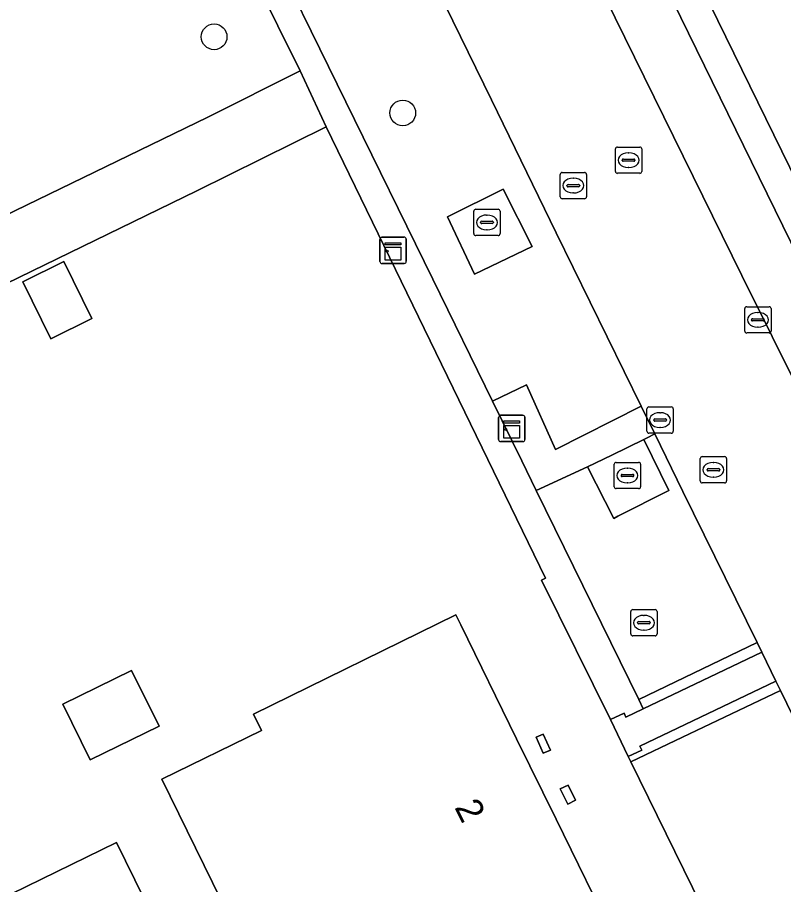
# Model space of a CAD drawing. Extents: x 160455 to 162082, y 388339 to 389736.
# Drawn here: x 160910.18 to 160939.33, y 389118.32 to 389151.31 of the extents above; entities that cross this region are included whole.
import ezdxf

# ---------------------------------------------------------------- set-up
doc = ezdxf.new("R2010")
doc.units = 0
for name, color, linetype in [('IMGEO_Boom', 7, 'Continuous'), ('IMGEO_Erf', 7, 'Continuous'), ('IMGEO_Groenvoorziening', 7, 'Continuous'), ('IMGEO_Haag', 7, 'Continuous'), ('IMGEO_Kast', 7, 'Continuous'), ('IMGEO_Kolk', 7, 'Continuous'), ('IMGEO_Pand', 7, 'Continuous'), ('IMGEO_Pand_nummerreeks', 7, 'Continuous'), ('IMGEO_Parkeervlak_open', 7, 'Continuous'), ('IMGEO_Rijbaan_lokaal_open', 7, 'Continuous'), ('IMGEO_Rioolput', 7, 'Continuous'), ('IMGEO_Voetpad_gesloten', 7, 'Continuous'), ('IMGEO_Voetpad_open', 7, 'Continuous')]:
    doc.layers.add(name, color=color, linetype=linetype)

msp = doc.modelspace()

# ---------------------------------------------------------------- linework, layer by layer
at = {"layer": 'IMGEO_Boom'}
for centre in [(160917.664, 389150.568), (160924.84, 389147.672)]:
    msp.add_circle(centre, 0.489, dxfattribs=at)
at = {"layer": 'IMGEO_Erf'}
for points in [[(160979.695, 389203.341), (160977.108, 389208.451), (160972.884, 389206.319), (160971.771, 389205.758), (160969.026, 389211.114), (160941.881, 389264.074), (160931.643, 389261.015), (160911.604, 389256.404), (160906.256, 389252.814), (160906.55, 389252.215), (160904.296, 389250), (160903.465, 389249.183), (160884.515, 389230.559), (160899.419, 389202.29), (160907.13, 389187.879), (160912.769, 389177.305), (160913.598, 389175.984), (160922.466, 389180.512), (160922.556, 389180.328), (160951.698, 389120.819)], [(160930.122, 389129.896), (160930.272, 389129.979), (160921.928, 389147.145), (160917.007, 389144.715), (160883.16, 389128.239), (160883.029, 389128.473), (160882.029, 389130.344), (160871.793, 389149.498)], [(160868.431, 389077.96), (160937.126, 389111.479), (160937.033, 389111.664), (160937.129, 389111.739), (160937.492, 389112.115), (160937.759, 389112.563), (160937.917, 389113.06), (160937.958, 389113.58), (160937.879, 389114.096), (160933.512, 389122.983), (160933.413, 389123.184), (160932.742, 389124.595), (160930.122, 389129.896)]]:
    msp.add_lwpolyline(points, dxfattribs=at)
for points in [[(160911.94, 389142.015), (160913.01, 389139.851), (160911.457, 389139.083), (160910.387, 389141.247)], [(160918.565, 389116.437), (160915.676, 389122.324), (160919.464, 389124.182), (160919.16, 389124.801), (160926.862, 389128.579), (160927.048, 389128.2), (160929.171, 389123.865), (160930.669, 389120.808), (160932.946, 389116.161), (160932.494, 389115.936), (160930.202, 389114.795), (160930.648, 389113.898), (160928.475, 389112.829), (160928.034, 389113.728), (160925.768, 389112.616), (160925.274, 389112.374), (160924.569, 389113.812), (160920.766, 389111.947)], [(160911.913, 389125.183), (160914.525, 389126.464), (160915.567, 389124.34), (160912.954, 389123.059)], [(160930.184, 389124.046), (160930.457, 389123.437), (160930.183, 389123.314), (160929.909, 389123.923)], [(160931.128, 389122.103), (160931.409, 389121.524), (160931.114, 389121.381), (160930.833, 389121.96)], [(160910.423, 389115.532), (160909.369, 389117.688), (160913.947, 389119.921), (160916.371, 389114.992), (160918.577, 389110.505), (160915.7, 389109.1), (160916.683, 389107.086), (160912.901, 389105.219), (160912.631, 389105.767), (160909.933, 389104.435), (160906.258, 389102.621), (160904.063, 389107.114), (160903.092, 389109.099), (160906.776, 389110.9), (160906.051, 389112.382), (160908.747, 389113.7), (160908.347, 389114.517)]]:
    msp.add_lwpolyline(points, close=True, dxfattribs=at)
at = {"layer": 'IMGEO_Groenvoorziening'}
for points in [[(160863.448, 389165.113), (160881.808, 389171.502), (160882.991, 389171.914), (160887.166, 389162.109), (160878.462, 389157.323), (160887.87, 389140.695), (160886.753, 389140.131), (160879.604, 389136.524), (160882.505, 389130.575), (160917.421, 389147.513), (160920.942, 389149.28), (160918.405, 389154.403), (160916.574, 389153.534)], [(160922.878, 389156.527), (160919.365, 389154.859), (160925.983, 389141.349), (160928.255, 389136.711), (160929.549, 389137.328), (160930.655, 389134.869), (160933.908, 389136.518), (160930.676, 389143.114), (160928.218, 389148.169), (160927.333, 389149.99), (160924.419, 389155.936)]]:
    msp.add_lwpolyline(points, dxfattribs=at)
for points in [[(160925.983, 389141.349), (160919.365, 389154.859), (160918.405, 389154.403), (160920.942, 389149.28), (160921.928, 389147.145), (160930.272, 389129.979), (160930.122, 389129.896), (160932.742, 389124.595), (160933.261, 389124.833), (160933.32, 389124.681), (160933.99, 389125.003), (160933.814, 389125.363), (160929.92, 389133.313), (160929.366, 389134.443), (160928.255, 389136.711)], [(160883.16, 389128.239), (160917.007, 389144.715), (160921.928, 389147.145), (160920.942, 389149.28), (160917.421, 389147.513), (160882.505, 389130.575), (160882.029, 389130.344), (160883.029, 389128.473)], [(160926.536, 389143.719), (160928.655, 389144.778), (160929.761, 389142.589), (160927.572, 389141.542)], [(160935.496, 389133.276), (160934.426, 389135.46), (160934.11, 389135.304), (160934.009, 389135.254), (160934.964, 389133.314), (160933.025, 389132.331), (160932.863, 389132.249), (160931.87, 389134.208), (160929.92, 389133.313), (160933.814, 389125.363), (160938.316, 389127.521)], [(160938.492, 389127.162), (160938.316, 389127.521), (160933.814, 389125.363), (160933.99, 389125.003)], [(160939.204, 389125.699), (160939.028, 389126.058), (160933.852, 389123.589), (160933.927, 389123.431), (160933.413, 389123.184), (160933.512, 389122.983), (160935.479, 389123.922)], [(160939.204, 389125.699), (160935.479, 389123.922), (160933.512, 389122.983), (160937.879, 389114.096), (160937.958, 389113.58), (160937.917, 389113.06), (160937.759, 389112.563), (160937.492, 389112.115), (160937.129, 389111.739), (160937.033, 389111.664), (160937.126, 389111.479), (160944.406, 389115.031), (160944.143, 389115.587)]]:
    msp.add_lwpolyline(points, close=True, dxfattribs=at)
at = {"layer": 'IMGEO_Haag'}
for points in [[(160925.983, 389141.349), (160919.365, 389154.859), (160918.405, 389154.403), (160920.942, 389149.28), (160921.928, 389147.145), (160930.272, 389129.979), (160930.122, 389129.896), (160932.742, 389124.595), (160933.261, 389124.833), (160933.32, 389124.681), (160933.99, 389125.003), (160933.814, 389125.363), (160929.92, 389133.313), (160929.366, 389134.443), (160928.255, 389136.711)], [(160938.492, 389127.162), (160938.316, 389127.521), (160933.814, 389125.363), (160933.99, 389125.003)], [(160939.204, 389125.699), (160939.028, 389126.058), (160933.852, 389123.589), (160933.927, 389123.431), (160933.413, 389123.184), (160933.512, 389122.983), (160935.479, 389123.922)]]:
    msp.add_lwpolyline(points, close=True, dxfattribs=at)
at = {"layer": 'IMGEO_Kast'}
for p, q in [((160924.045, 389142.946), (160924.886, 389142.946)), ((160924.886, 389142.946), (160924.045, 389142.946)), ((160923.97, 389142.021), (160923.97, 389142.862)), ((160923.97, 389142.862), (160923.97, 389142.021)), ((160924.97, 389142.871), (160924.97, 389142.03)), ((160924.97, 389142.03), (160924.97, 389142.871)), ((160924.895, 389141.946), (160924.054, 389141.946)), ((160924.054, 389141.946), (160924.895, 389141.946)), ((160928.484, 389135.244), (160928.484, 389136.085)), ((160928.484, 389136.085), (160928.484, 389135.244)), ((160928.559, 389136.169), (160929.4, 389136.169)), ((160929.4, 389136.169), (160928.559, 389136.169)), ((160929.484, 389136.094), (160929.484, 389135.253)), ((160929.484, 389135.253), (160929.484, 389136.094)), ((160929.409, 389135.169), (160928.568, 389135.169)), ((160928.568, 389135.169), (160929.409, 389135.169))]:
    msp.add_line(p, q, dxfattribs=at)
for points in [[(160924.165, 389142.736), (160924.765, 389142.736), (160924.765, 389142.651), (160924.165, 389142.651), (160924.165, 389142.736)], [(160924.165, 389142.561), (160924.765, 389142.561), (160924.765, 389142.072), (160924.165, 389142.072), (160924.165, 389142.561)], [(160928.679, 389135.959), (160929.279, 389135.959), (160929.279, 389135.874), (160928.679, 389135.874), (160928.679, 389135.959)], [(160928.679, 389135.784), (160929.279, 389135.784), (160929.279, 389135.295), (160928.679, 389135.295), (160928.679, 389135.784)]]:
    msp.add_lwpolyline(points, dxfattribs=at)
for centre in [(160924.249, 389142.41), (160928.763, 389135.633)]:
    msp.add_circle(centre, 0.0377, dxfattribs=at)
for centre, start, end in [((160924.048, 389142.868), 92.4484, 184.2845), ((160924.048, 389142.868), 92.4484, 184.2845), ((160924.892, 389142.868), 2.4484, 94.2845), ((160924.892, 389142.868), 2.4484, 94.2845), ((160924.048, 389142.024), 182.4484, 274.2845), ((160924.048, 389142.024), 182.4484, 274.2845), ((160924.892, 389142.024), 272.4484, 4.2845), ((160924.892, 389142.024), 272.4484, 4.2845), ((160928.562, 389136.091), 92.4484, 184.2845), ((160928.562, 389136.091), 92.4484, 184.2845), ((160929.406, 389136.091), 2.4484, 94.2845), ((160929.406, 389136.091), 2.4484, 94.2845), ((160928.562, 389135.247), 182.4484, 274.2845), ((160928.562, 389135.247), 182.4484, 274.2845), ((160929.406, 389135.247), 272.4484, 4.2845), ((160929.406, 389135.247), 272.4484, 4.2845)]:
    msp.add_arc(centre, 0.0779, start, end, dxfattribs=at)
at = {"layer": 'IMGEO_Kolk'}
for p, q in [((160937.924, 389140.301), (160938.776, 389140.301)), ((160937.849, 389139.375), (160937.849, 389140.227)), ((160938.337, 389140.081), (160938.362, 389140.081)), ((160938.85, 389140.227), (160938.85, 389139.375)), ((160938.108, 389139.795), (160938.108, 389139.807)), ((160938.546, 389139.758), (160938.148, 389139.758)), ((160938.151, 389139.844), (160938.549, 389139.844)), ((160938.592, 389139.807), (160938.592, 389139.795)), ((160938.776, 389139.301), (160937.924, 389139.301)), ((160938.36, 389139.521), (160938.335, 389139.521)), ((160934.128, 389135.564), (160934.128, 389136.416)), ((160934.203, 389136.49), (160935.055, 389136.49)), ((160935.129, 389136.416), (160935.129, 389135.564)), ((160934.387, 389135.984), (160934.387, 389135.996)), ((160934.43, 389136.033), (160934.828, 389136.033)), ((160934.616, 389136.27), (160934.641, 389136.27)), ((160934.871, 389135.996), (160934.871, 389135.984)), ((160934.825, 389135.947), (160934.427, 389135.947)), ((160934.639, 389135.71), (160934.614, 389135.71)), ((160935.055, 389135.49), (160934.203, 389135.49))]:
    msp.add_line(p, q, dxfattribs=at)
for points in [[(160937.924, 389140.301), (160938.776, 389140.301)], [(160937.849, 389139.375), (160937.849, 389140.227)], [(160938.85, 389140.227), (160938.85, 389139.375)], [(160938.776, 389139.301), (160937.924, 389139.301)], [(160934.128, 389135.564), (160934.128, 389136.416)], [(160934.203, 389136.49), (160935.055, 389136.49)], [(160935.129, 389136.416), (160935.129, 389135.564)], [(160935.055, 389135.49), (160934.203, 389135.49)]]:
    msp.add_lwpolyline(points, dxfattribs=at)
for centre, radius, start, end in [((160937.926, 389140.225), 0.0765, 91.552, 178.448), ((160937.926, 389140.225), 0.0765, 91.552, 178.448), ((160938.774, 389140.225), 0.0765, 1.552, 88.448), ((160938.774, 389140.225), 0.0765, 1.552, 88.448), ((160938.148, 389139.804), 0.0403, 85.8775, 175.7526), ((160938.145, 389139.794), 0.0366, 178.938, 274.7102), ((160938.549, 389139.801), 0.043, 264.8664, 352.4533), ((160938.553, 389139.806), 0.0386, 1.7309, 96.639), ((160937.926, 389139.377), 0.0765, 181.552, 268.448), ((160937.926, 389139.377), 0.0765, 181.552, 268.448), ((160938.774, 389139.377), 0.0765, 271.552, 358.448), ((160938.774, 389139.377), 0.0765, 271.552, 358.448), ((160934.205, 389136.414), 0.0765, 91.552, 178.448), ((160934.205, 389136.414), 0.0765, 91.552, 178.448), ((160935.053, 389136.414), 0.0765, 1.552, 88.448), ((160935.053, 389136.414), 0.0765, 1.552, 88.448), ((160934.427, 389135.993), 0.0403, 85.8775, 175.7526), ((160934.424, 389135.983), 0.0366, 178.938, 274.7102), ((160934.828, 389135.99), 0.043, 264.8664, 352.4533), ((160934.832, 389135.995), 0.0386, 1.7309, 96.639), ((160934.205, 389135.566), 0.0765, 181.552, 268.448), ((160934.205, 389135.566), 0.0765, 181.552, 268.448), ((160935.053, 389135.566), 0.0765, 271.552, 358.448), ((160935.053, 389135.566), 0.0765, 271.552, 358.448)]:
    msp.add_arc(centre, radius, start, end, dxfattribs=at)
for centre, major_axis, ratio, start_param, end_param in [((160938.336, 389139.801), (-0.387, 0.002), 0.722429, 4.712389, 7.853982), ((160938.361, 389139.801), (-0.39, 0.002), 0.717154, 1.570796, 4.712389), ((160934.615, 389135.99), (-0.387, 0.002), 0.722429, 4.712389, 7.853982), ((160934.64, 389135.99), (-0.39, 0.002), 0.717154, 1.570796, 4.712389)]:
    msp.add_ellipse(centre, major_axis=major_axis, ratio=ratio, start_param=start_param, end_param=end_param, dxfattribs=at)
at = {"layer": 'IMGEO_Pand'}
for points in [[(160910.387, 389141.247), (160911.457, 389139.083), (160913.01, 389139.851), (160911.94, 389142.015)], [(160927.048, 389128.2), (160926.862, 389128.579), (160919.16, 389124.801), (160919.464, 389124.182), (160915.676, 389122.324), (160918.565, 389116.437), (160920.766, 389111.947), (160924.569, 389113.812), (160925.274, 389112.374), (160925.768, 389112.616), (160928.034, 389113.728), (160928.475, 389112.829), (160930.648, 389113.898), (160930.202, 389114.795), (160932.494, 389115.936), (160932.946, 389116.161), (160930.669, 389120.808), (160929.171, 389123.865)], [(160912.954, 389123.059), (160915.567, 389124.34), (160914.525, 389126.464), (160911.913, 389125.183)], [(160930.183, 389123.314), (160930.457, 389123.437), (160930.184, 389124.046), (160929.909, 389123.923)], [(160931.114, 389121.381), (160931.409, 389121.524), (160931.128, 389122.103), (160930.833, 389121.96)], [(160909.933, 389104.435), (160912.631, 389105.767), (160912.901, 389105.219), (160916.683, 389107.086), (160915.7, 389109.1), (160918.577, 389110.505), (160916.371, 389114.992), (160913.947, 389119.921), (160909.369, 389117.688), (160910.423, 389115.532), (160908.347, 389114.517), (160908.747, 389113.7), (160906.051, 389112.382), (160906.776, 389110.9), (160903.092, 389109.099), (160904.063, 389107.114), (160906.258, 389102.621)]]:
    msp.add_lwpolyline(points, close=True, dxfattribs=at)
at = {"layer": 'IMGEO_Parkeervlak_open'}
msp.add_lwpolyline([(160931.237, 389159.858), (160929.436, 389158.977), (160929.199, 389158.86), (160937.741, 389141.494), (160946.98, 389122.894), (160947.088, 389122.948), (160948.862, 389123.845)], close=True, dxfattribs=at)
at = {"layer": 'IMGEO_Rijbaan_lokaal_open'}
for points in [[(160949.347, 389118.129), (160946.98, 389122.894), (160937.741, 389141.494), (160929.199, 389158.86)], [(160924.419, 389155.936), (160927.333, 389149.99), (160928.218, 389148.169), (160930.676, 389143.114), (160933.908, 389136.518), (160934.426, 389135.46), (160935.496, 389133.276), (160938.316, 389127.521), (160938.492, 389127.162), (160939.028, 389126.058), (160939.204, 389125.699), (160944.143, 389115.587)]]:
    msp.add_lwpolyline(points, dxfattribs=at)
at = {"layer": 'IMGEO_Rioolput'}
for p, q in [((160932.93, 389145.449), (160932.93, 389146.301)), ((160933.005, 389146.375), (160933.857, 389146.375)), ((160933.931, 389146.301), (160933.931, 389145.449)), ((160933.189, 389145.869), (160933.189, 389145.881)), ((160933.232, 389145.918), (160933.63, 389145.918)), ((160933.418, 389146.155), (160933.443, 389146.155)), ((160933.673, 389145.881), (160933.673, 389145.869)), ((160933.627, 389145.832), (160933.229, 389145.832)), ((160933.441, 389145.595), (160933.416, 389145.595)), ((160930.827, 389144.483), (160930.827, 389145.335)), ((160930.902, 389145.409), (160931.754, 389145.409)), ((160931.828, 389145.335), (160931.828, 389144.483)), ((160933.857, 389145.375), (160933.005, 389145.375)), ((160931.086, 389144.903), (160931.086, 389144.915)), ((160931.129, 389144.952), (160931.527, 389144.952)), ((160931.315, 389145.189), (160931.34, 389145.189)), ((160931.57, 389144.915), (160931.57, 389144.903)), ((160931.524, 389144.866), (160931.126, 389144.866)), ((160931.338, 389144.629), (160931.313, 389144.629)), ((160931.754, 389144.409), (160930.902, 389144.409)), ((160927.542, 389143.081), (160927.542, 389143.933)), ((160927.617, 389144.007), (160928.469, 389144.007)), ((160928.543, 389143.933), (160928.543, 389143.081)), ((160928.03, 389143.787), (160928.055, 389143.787)), ((160927.801, 389143.501), (160927.801, 389143.513)), ((160928.239, 389143.464), (160927.841, 389143.464)), ((160927.844, 389143.55), (160928.242, 389143.55)), ((160928.285, 389143.513), (160928.285, 389143.501)), ((160928.469, 389143.007), (160927.617, 389143.007)), ((160928.053, 389143.227), (160928.028, 389143.227)), ((160932.96, 389134.38), (160933.812, 389134.38)), ((160936.155, 389133.671), (160936.155, 389134.523)), ((160936.23, 389134.597), (160937.082, 389134.597)), ((160936.643, 389134.377), (160936.668, 389134.377)), ((160937.156, 389134.523), (160937.156, 389133.671)), ((160932.885, 389133.454), (160932.885, 389134.306)), ((160933.373, 389134.16), (160933.398, 389134.16)), ((160933.886, 389134.306), (160933.886, 389133.454)), ((160936.414, 389134.091), (160936.414, 389134.103)), ((160936.852, 389134.054), (160936.454, 389134.054)), ((160936.457, 389134.14), (160936.855, 389134.14)), ((160936.898, 389134.103), (160936.898, 389134.091)), ((160933.144, 389133.874), (160933.144, 389133.886)), ((160933.582, 389133.837), (160933.184, 389133.837)), ((160933.187, 389133.923), (160933.585, 389133.923)), ((160933.628, 389133.886), (160933.628, 389133.874)), ((160936.666, 389133.817), (160936.641, 389133.817)), ((160933.812, 389133.38), (160932.96, 389133.38)), ((160933.396, 389133.6), (160933.371, 389133.6)), ((160937.082, 389133.597), (160936.23, 389133.597)), ((160933.588, 389128.779), (160934.44, 389128.779)), ((160933.513, 389127.853), (160933.513, 389128.705)), ((160934.001, 389128.559), (160934.026, 389128.559)), ((160934.514, 389128.705), (160934.514, 389127.853)), ((160933.772, 389128.273), (160933.772, 389128.285)), ((160934.21, 389128.236), (160933.812, 389128.236)), ((160933.815, 389128.322), (160934.213, 389128.322)), ((160934.256, 389128.285), (160934.256, 389128.273)), ((160934.44, 389127.779), (160933.588, 389127.779)), ((160934.024, 389127.999), (160933.999, 389127.999))]:
    msp.add_line(p, q, dxfattribs=at)
for points in [[(160932.93, 389145.449), (160932.93, 389146.301)], [(160933.005, 389146.375), (160933.857, 389146.375)], [(160933.931, 389146.301), (160933.931, 389145.449)], [(160930.827, 389144.483), (160930.827, 389145.335)], [(160930.902, 389145.409), (160931.754, 389145.409)], [(160931.828, 389145.335), (160931.828, 389144.483)], [(160933.857, 389145.375), (160933.005, 389145.375)], [(160931.754, 389144.409), (160930.902, 389144.409)], [(160927.542, 389143.081), (160927.542, 389143.933)], [(160927.617, 389144.007), (160928.469, 389144.007)], [(160928.543, 389143.933), (160928.543, 389143.081)], [(160928.469, 389143.007), (160927.617, 389143.007)], [(160932.96, 389134.38), (160933.812, 389134.38)], [(160936.155, 389133.671), (160936.155, 389134.523)], [(160936.23, 389134.597), (160937.082, 389134.597)], [(160937.156, 389134.523), (160937.156, 389133.671)], [(160932.885, 389133.454), (160932.885, 389134.306)], [(160933.886, 389134.306), (160933.886, 389133.454)], [(160933.812, 389133.38), (160932.96, 389133.38)], [(160937.082, 389133.597), (160936.23, 389133.597)], [(160933.588, 389128.779), (160934.44, 389128.779)], [(160933.513, 389127.853), (160933.513, 389128.705)], [(160934.514, 389128.705), (160934.514, 389127.853)], [(160934.44, 389127.779), (160933.588, 389127.779)]]:
    msp.add_lwpolyline(points, dxfattribs=at)
for centre, radius, start, end in [((160933.007, 389146.299), 0.0765, 91.552, 178.448), ((160933.007, 389146.299), 0.0765, 91.552, 178.448), ((160933.855, 389146.299), 0.0765, 1.552, 88.448), ((160933.855, 389146.299), 0.0765, 1.552, 88.448), ((160933.229, 389145.878), 0.0403, 85.8775, 175.7526), ((160933.226, 389145.868), 0.0366, 178.938, 274.7102), ((160933.63, 389145.875), 0.043, 264.8664, 352.4533), ((160933.634, 389145.88), 0.0386, 1.7309, 96.639), ((160930.904, 389145.333), 0.0765, 91.552, 178.448), ((160930.904, 389145.333), 0.0765, 91.552, 178.448), ((160931.752, 389145.333), 0.0765, 1.552, 88.448), ((160931.752, 389145.333), 0.0765, 1.552, 88.448), ((160933.007, 389145.451), 0.0765, 181.552, 268.448), ((160933.007, 389145.451), 0.0765, 181.552, 268.448), ((160933.855, 389145.451), 0.0765, 271.552, 358.448), ((160933.855, 389145.451), 0.0765, 271.552, 358.448), ((160931.126, 389144.912), 0.0403, 85.8775, 175.7526), ((160931.123, 389144.902), 0.0366, 178.938, 274.7102), ((160931.527, 389144.909), 0.043, 264.8664, 352.4533), ((160931.531, 389144.914), 0.0386, 1.7309, 96.639), ((160930.904, 389144.485), 0.0765, 181.552, 268.448), ((160930.904, 389144.485), 0.0765, 181.552, 268.448), ((160931.752, 389144.485), 0.0765, 271.552, 358.448), ((160931.752, 389144.485), 0.0765, 271.552, 358.448), ((160927.619, 389143.931), 0.0765, 91.552, 178.448), ((160927.619, 389143.931), 0.0765, 91.552, 178.448), ((160928.467, 389143.931), 0.0765, 1.552, 88.448), ((160928.467, 389143.931), 0.0765, 1.552, 88.448), ((160927.841, 389143.51), 0.0403, 85.8775, 175.7526), ((160927.838, 389143.5), 0.0366, 178.938, 274.7102), ((160928.242, 389143.507), 0.043, 264.8664, 352.4533), ((160928.246, 389143.512), 0.0386, 1.7309, 96.639), ((160927.619, 389143.083), 0.0765, 181.552, 268.448), ((160927.619, 389143.083), 0.0765, 181.552, 268.448), ((160928.467, 389143.083), 0.0765, 271.552, 358.448), ((160928.467, 389143.083), 0.0765, 271.552, 358.448), ((160932.962, 389134.304), 0.0765, 91.552, 178.448), ((160932.962, 389134.304), 0.0765, 91.552, 178.448), ((160933.81, 389134.304), 0.0765, 1.552, 88.448), ((160933.81, 389134.304), 0.0765, 1.552, 88.448), ((160936.232, 389134.521), 0.0765, 91.552, 178.448), ((160936.232, 389134.521), 0.0765, 91.552, 178.448), ((160937.08, 389134.521), 0.0765, 1.552, 88.448), ((160937.08, 389134.521), 0.0765, 1.552, 88.448), ((160936.454, 389134.1), 0.0403, 85.8775, 175.7526), ((160936.451, 389134.09), 0.0366, 178.938, 274.7102), ((160936.855, 389134.097), 0.043, 264.8664, 352.4533), ((160936.859, 389134.102), 0.0386, 1.7309, 96.639), ((160933.184, 389133.883), 0.0403, 85.8775, 175.7526), ((160933.181, 389133.873), 0.0366, 178.938, 274.7102), ((160933.585, 389133.88), 0.043, 264.8664, 352.4533), ((160933.589, 389133.885), 0.0386, 1.7309, 96.639), ((160936.232, 389133.673), 0.0765, 181.552, 268.448), ((160936.232, 389133.673), 0.0765, 181.552, 268.448), ((160937.08, 389133.673), 0.0765, 271.552, 358.448), ((160937.08, 389133.673), 0.0765, 271.552, 358.448), ((160932.962, 389133.456), 0.0765, 181.552, 268.448), ((160932.962, 389133.456), 0.0765, 181.552, 268.448), ((160933.81, 389133.456), 0.0765, 271.552, 358.448), ((160933.81, 389133.456), 0.0765, 271.552, 358.448), ((160933.59, 389128.703), 0.0765, 91.552, 178.448), ((160933.59, 389128.703), 0.0765, 91.552, 178.448), ((160934.438, 389128.703), 0.0765, 1.552, 88.448), ((160934.438, 389128.703), 0.0765, 1.552, 88.448), ((160933.812, 389128.282), 0.0403, 85.8775, 175.7526), ((160933.809, 389128.272), 0.0366, 178.938, 274.7102), ((160934.213, 389128.279), 0.043, 264.8664, 352.4533), ((160934.217, 389128.284), 0.0386, 1.7309, 96.639), ((160933.59, 389127.855), 0.0765, 181.552, 268.448), ((160933.59, 389127.855), 0.0765, 181.552, 268.448), ((160934.438, 389127.855), 0.0765, 271.552, 358.448), ((160934.438, 389127.855), 0.0765, 271.552, 358.448)]:
    msp.add_arc(centre, radius, start, end, dxfattribs=at)
for centre, major_axis, ratio, start_param, end_param in [((160933.417, 389145.875), (-0.387, 0.002), 0.722429, 4.712389, 7.853982), ((160933.442, 389145.875), (-0.39, 0.002), 0.717154, 1.570796, 4.712389), ((160931.314, 389144.909), (-0.387, 0.002), 0.722429, 4.712389, 7.853982), ((160931.339, 389144.909), (-0.39, 0.002), 0.717154, 1.570796, 4.712389), ((160928.029, 389143.507), (-0.387, 0.002), 0.722429, 4.712389, 7.853982), ((160928.054, 389143.507), (-0.39, 0.002), 0.717154, 1.570796, 4.712389), ((160936.642, 389134.097), (-0.387, 0.002), 0.722429, 4.712389, 7.853982), ((160936.667, 389134.097), (-0.39, 0.002), 0.717154, 1.570796, 4.712389), ((160933.372, 389133.88), (-0.387, 0.002), 0.722429, 4.712389, 7.853982), ((160933.397, 389133.88), (-0.39, 0.002), 0.717154, 1.570796, 4.712389), ((160934, 389128.279), (-0.387, 0.002), 0.722429, 4.712389, 7.853982), ((160934.025, 389128.279), (-0.39, 0.002), 0.717154, 1.570796, 4.712389)]:
    msp.add_ellipse(centre, major_axis=major_axis, ratio=ratio, start_param=start_param, end_param=end_param, dxfattribs=at)
at = {"layer": 'IMGEO_Voetpad_gesloten'}
for points in [[(160926.536, 389143.719), (160927.572, 389141.542), (160929.761, 389142.589), (160928.655, 389144.778)], [(160934.009, 389135.254), (160932.793, 389134.656), (160931.87, 389134.208), (160932.863, 389132.249), (160933.025, 389132.331), (160934.964, 389133.314)]]:
    msp.add_lwpolyline(points, close=True, dxfattribs=at)
at = {"layer": 'IMGEO_Voetpad_open'}
for points in [[(160922.556, 389180.328), (160921.487, 389179.798), (160922.013, 389178.72), (160923.547, 389175.577), (160929.693, 389162.981), (160931.237, 389159.858), (160948.862, 389123.845), (160951.495, 389118.501), (160954.31, 389119.868), (160954.38, 389119.906)], [(160951.698, 389120.819), (160922.556, 389180.328)]]:
    msp.add_lwpolyline(points, dxfattribs=at)
for points in [[(160934.009, 389135.254), (160934.11, 389135.304), (160934.426, 389135.46), (160933.908, 389136.518), (160930.655, 389134.869), (160929.549, 389137.328), (160928.255, 389136.711), (160929.366, 389134.443), (160929.92, 389133.313), (160931.87, 389134.208), (160932.793, 389134.656)], [(160933.99, 389125.003), (160933.32, 389124.681), (160933.261, 389124.833), (160932.742, 389124.595), (160933.413, 389123.184), (160933.927, 389123.431), (160933.852, 389123.589), (160939.028, 389126.058), (160938.492, 389127.162)]]:
    msp.add_lwpolyline(points, close=True, dxfattribs=at)

# ---------------------------------------------------------------- texts
at = {"layer": 'IMGEO_Pand_nummerreeks'}
msp.add_text('2', height=1, rotation=296.5651, dxfattribs=at).set_placement((160926.792, 389121.26))

doc.saveas('drawing.dxf')
